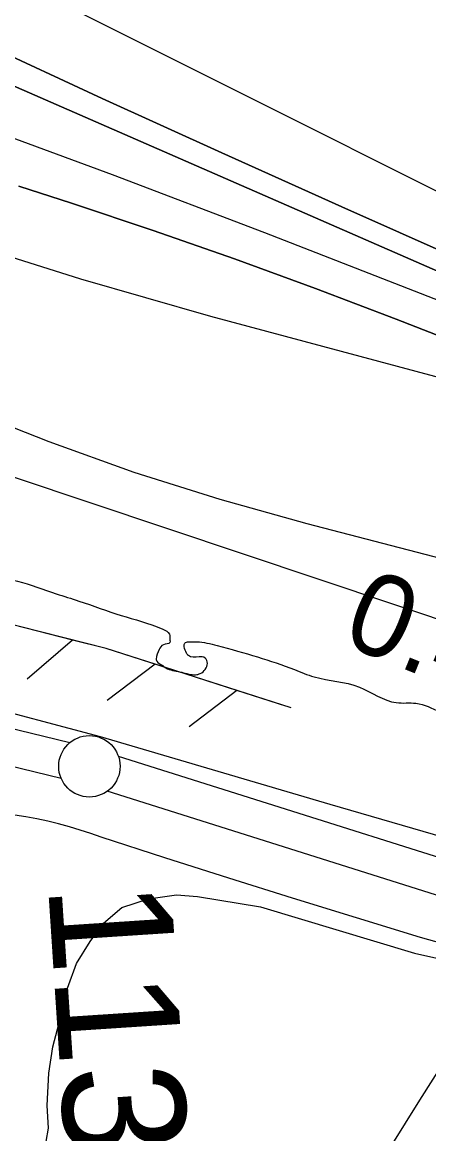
# Model space of a CAD drawing. Extents: x 3855477 to 3893699, y 299188 to 325115.
# Drawn here: x 3866789 to 3867120, y 310603 to 311507 of the extents above; entities that cross this region are included whole.
import ezdxf

# ---------------------------------------------------------------- set-up
doc = ezdxf.new("R2010")
doc.units = 0
for name, color, linetype in [('V-LEVE-TOET', 7, 'Continuous'), ('V-RIVR-EDGE', 7, 'Continuous'), ('V-RIVR-RANG', 7, 'Continuous'), ('V-RRAP-FSHR', 7, 'Continuous'), ('V-SITE-VEGE', 7, 'Continuous'), ('V-SURV-IDEN', 7, 'Continuous'), ('V-SURV-LINE', 7, 'Continuous'), ('V-TOPO-DPTH', 7, 'Continuous'), ('V-TOPO-MINR', 7, 'Continuous'), ('V-TOPO-WATR', 7, 'Continuous')]:
    doc.layers.add(name, color=color, linetype=linetype)

msp = doc.modelspace()

# ---------------------------------------------------------------- linework, layer by layer
at = {"layer": 'V-LEVE-TOET'}
for points in [[(3865781.22, 311251.25), (3865918.83, 311165.69), (3865932.53, 311157.13), (3865959.39, 311144.23), (3866026.37, 311126.07), (3866169.98, 311093.23), (3866361.44, 311047.25), (3866522.94, 311004.61), (3866745.54, 310954.08), (3866852.01, 310925.87), (3867039.17, 310870.94), (3867258.02, 310807.25), (3867465.41, 310737.09), (3867653.08, 310674.95), (3867774.99, 310633.36), (3867899.78, 310580.35), (3868068.62, 310497.43), (3868151.02, 310463.49), (3868214.93, 310438.16), (3868244.22, 310428.83), (3868284.91, 310419.37), (3868359.77, 310407.71)], [(3867485.88, 310656.47), (3867467.46, 310662.63), (3867448.97, 310668.59), (3867430.42, 310674.35), (3867411.8, 310679.91), (3867393.13, 310685.27), (3867374.4, 310690.43), (3867308.99, 310708.17), (3867243.63, 310726.09), (3867178.31, 310744.16), (3867113.04, 310762.4), (3867060.91, 310778.31), (3867008.83, 310794.42), (3866956.82, 310810.74), (3866904.88, 310827.25), (3866853, 310843.96), (3866844.41, 310846.98), (3866835.75, 310849.79), (3866827.02, 310852.38), (3866818.22, 310854.73), (3866809.37, 310856.87), (3866800.46, 310858.78), (3866791.51, 310860.46), (3866782.52, 310861.91)]]:
    msp.add_lwpolyline(points, dxfattribs=at)
at = {"layer": 'V-RIVR-EDGE'}
msp.add_spline([(3863207.1, 312832.25), (3863229.9, 312820.54), (3863243.47, 312811.76), (3863252.19, 312800.57), (3863256.05, 312790.36), (3863257.97, 312782.1), (3863257.45, 312769.48), (3863258.42, 312767.05), (3863259.86, 312761.21), (3863272.46, 312751.96), (3863294.77, 312738.3), (3863304.95, 312730.51), (3863319.49, 312720.27), (3863340.83, 312706.14), (3863351.98, 312701.74), (3863367.01, 312691.02), (3863378.16, 312682.74), (3863401.93, 312671.02), (3863427.15, 312656.39), (3863482.42, 312619.34), (3863528.48, 312589.12), (3863577.45, 312559.86), (3863604.12, 312542.31), (3863636.6, 312517.47), (3863649.69, 312508.21), (3863660.36, 312503.81), (3863682.66, 312489.67), (3863711.27, 312471.63), (3863738.91, 312455.54), (3863758.31, 312443.83), (3863780.13, 312431.15), (3863800.49, 312415.08), (3863816.98, 312406.78), (3863839.77, 312392.16), (3863862.07, 312377.53), (3863889.7, 312359.01), (3863936.74, 312330.24), (3863968.73, 312306.85), (3863983.76, 312297.1), (3864001.71, 312287.34), (3864027.41, 312273.68), (3864050.21, 312262.46), (3864086.1, 312242.94), (3864114.24, 312230.73), (3864161.77, 312206.82), (3864218.53, 312183.37), (3864252, 312168.72), (3864285.95, 312149.21), (3864306.8, 312137.5), (3864333.48, 312126.26), (3864359.68, 312113.57), (3864405.27, 312090.64), (3864433.41, 312079.88), (3864480.47, 312059.86), (3864519.76, 312042.76), (3864559.54, 312026.64), (3864597.38, 312010.03), (3864673.54, 311974.88), (3864716.23, 311957.29), (3864748.25, 311942.64), (3864782.21, 311928.47), (3864814.72, 311917.22), (3864837.52, 311908.43), (3864857.41, 311899.15), (3864870.99, 311891.83), (3864889.42, 311885.47), (3864901.55, 311881.07), (3864917.56, 311873.75), (3864943.28, 311863.97), (3864968.02, 311853.23), (3864991.31, 311844.43), (3865007.8, 311838.56), (3865027.21, 311829.77), (3865055.83, 311817.56), (3865074.26, 311810.23), (3865099.49, 311798.03), (3865169.34, 311767.26), (3865206.7, 311751.14), (3865252.77, 311727.23), (3865287.7, 311710.63), (3865320.2, 311696.47), (3865350.76, 311682.79), (3865409.45, 311654), (3865441.46, 311635.95), (3865468.12, 311618.4), (3865502.54, 311593.55), (3865519.03, 311581.85), (3865540.84, 311565.77), (3865562.17, 311550.66), (3865593.2, 311530.68), (3865614.52, 311512.66), (3865636.34, 311497.06), (3865660.58, 311479.52), (3865674.14, 311466.86), (3865694.5, 311450.78), (3865723.59, 311431.29), (3865765.78, 311405.44), (3865794.87, 311386.92), (3865822.5, 311368.39), (3865843.85, 311357.17), (3865860.82, 311347.42), (3865894.77, 311332.28), (3865922.91, 311321.04), (3865957.36, 311306.87), (3865986.95, 311294.17), (3866029.16, 311278.04), (3866067.01, 311265.32), (3866101.46, 311251.64), (3866129.6, 311241.86), (3866147.56, 311237.93), (3866169.4, 311232.04), (3866197.54, 311224.2), (3866231.02, 311212.95), (3866265.48, 311203.15), (3866285.86, 311197.28), (3866331.96, 311184.05), (3866359.13, 311172.81), (3866380.97, 311168.39), (3866393.59, 311165.93), (3866400.87, 311160.57), (3866406.69, 311158.61), (3866430.46, 311150.3), (3866466.37, 311139.04), (3866495.49, 311132.17), (3866528.98, 311121.89), (3866564.41, 311113.06), (3866587.21, 311105.72), (3866615.85, 311098.85), (3866658.07, 311087.09), (3866694.46, 311075.34), (3866714.36, 311068.5), (3866741.53, 311059.2), (3866767.26, 311055.74), (3866784.73, 311052.3), (3866816.28, 311042.02), (3866834.71, 311036.15), (3866869.17, 311024.41), (3866903.13, 311013.15), (3866908.46, 311009.25), (3866908.94, 311004.4), (3866908.93, 311002.45), (3866903.59, 311000.52), (3866900.18, 310996.65), (3866897.73, 310988.88), (3866897.73, 310988.4), (3866901.6, 310984.5), (3866906.94, 310981.09), (3866918.59, 310978.15), (3866929.75, 310976.18), (3866933.64, 310977.14), (3866939.49, 310985.38), (3866939.01, 310987.81), (3866937.55, 310989.76), (3866932.7, 310990.74), (3866923.96, 310991.73), (3866922.51, 310993.68), (3866920.58, 310999.03), (3866921.07, 311001.94), (3866923.99, 311002.9), (3866927.39, 311002.89), (3866930.79, 311002.89), (3866947.29, 310999.93), (3866980.29, 310990.62), (3867010.38, 310980.35), (3867026.39, 310974.48), (3867063.28, 310966.14), (3867093.35, 310953.43), (3867109.38, 310952.91), (3867128.79, 310946.06), (3867179.74, 310930.88), (3867221.47, 310918.15), (3867256.89, 310905.44), (3867293.29, 310893.21), (3867338.42, 310879.98), (3867369.96, 310870.68), (3867412.18, 310857.95), (3867470.89, 310839.35), (3867485.94, 310835.43), (3867499.05, 310836.85), (3867515.1, 310844.58), (3867536.99, 310860.55), (3867550.62, 310874.12), (3867558.43, 310888.67), (3867566.23, 310900.79), (3867574.99, 310909.51), (3867591.04, 310918.7), (3867596.87, 310919.17), (3867603.67, 310919.15), (3867628.42, 310912.29), (3867660.93, 310901.04), (3867685.19, 310890.78), (3867709.45, 310883.44), (3867736.15, 310878.51), (3867759.93, 310872.14), (3867775.94, 310868.22), (3867791.46, 310859.44), (3867808.43, 310849.2), (3867829.29, 310839.43), (3867855.98, 310830.14), (3867883.15, 310819.87), (3867902.07, 310812.54), (3867927.77, 310798.88), (3867944.75, 310788.64), (3867961.24, 310779.86), (3867985.98, 310770.57), (3867999.08, 310765.2), (3868011.21, 310759.83), (3868025.76, 310751.53), (3868036.42, 310744.71), (3868050.98, 310738.84), (3868071.35, 310731.02), (3868087.37, 310727.1), (3868111.65, 310724.61), (3868125.24, 310721.18), (3868147.07, 310712.38), (3868174.73, 310704.06), (3868197.53, 310695.75), (3868214.51, 310689.88), (3868239.25, 310677.19), (3868260.6, 310670.82), (3868284.39, 310666.39), (3868316.91, 310659.51), (3868344.09, 310653.62), (3868376.61, 310646.74), (3868410.11, 310641.32), (3868440.2, 310636.87), (3868468.84, 310632.43), (3868492.15, 310629.46), (3868518.36, 310623.08), (3868536.81, 310623.03), (3868547.5, 310623.49), (3868562.54, 310620.54), (3868580.98, 310615.15), (3868596.52, 310614.14), (3868609.13, 310608.77), (3868621.28, 310608.74), (3868632.93, 310606.77), (3868646.03, 310603.34), (3868659.62, 310598.93), (3868680.48, 310591.6), (3868697.95, 310586.7), (3868708.15, 310587.64), (3868719.32, 310587.62), (3868733.4, 310585.64), (3868758.15, 310579.75), (3868781.45, 310573.87), (3868804.75, 310569.92), (3868819.79, 310566), (3868824.16, 310565.99), (3868832.91, 310567.91), (3868838.74, 310567.9), (3868853.79, 310568.34), (3868866.9, 310566.37), (3868878.06, 310563.91), (3868891.66, 310564.37), (3868904.29, 310564.33), (3868919.83, 310562.84), (3868941.18, 310556.47), (3868965.45, 310550.59), (3869003.79, 310543.69), (3869038.26, 310539.72), (3869049.91, 310537.75), (3869068.35, 310532.36), (3869091.66, 310530.85), (3869110.6, 310529.34), (3869128.56, 310526.39), (3869142.14, 310518.58), (3869157.65, 310506.89), (3869177.03, 310489.84), (3869190.12, 310479.13), (3869202.24, 310469.87), (3869217.27, 310463.03), (3869242.99, 310454.72), (3869275.02, 310445.89), (3869292.98, 310441.48), (3869305.61, 310442.42), (3869320.65, 310438.5), (3869355.6, 310430.64), (3869392, 310421.32), (3869425, 310412.5), (3869458.47, 310398.82), (3869488.06, 310385.15), (3869524.93, 310367.09), (3869555.97, 310351.96), (3869578.28, 310338.79), (3869601.56, 310328.54), (3869624.37, 310322.17), (3869655.92, 310315.77), (3869691.36, 310308.89), (3869727.76, 310299.57), (3869752.51, 310295.14), (3869779.21, 310289.73), (3869816.1, 310283.33), (3869843.77, 310279.37), (3869864.64, 310274.47), (3869888.9, 310264.69), (3869906.36, 310256.88), (3869925.78, 310252.46), (3869942.27, 310244.65), (3869966.04, 310233.42), (3869989.33, 310228.02), (3870019.42, 310219.21), (3870039.33, 310217.21), (3870097.58, 310207.36), (3870123.31, 310204.87), (3870164.57, 310196.51), (3870192.73, 310192.07), (3870226.71, 310187.61), (3870265.07, 310185.09), (3870295.66, 310184.04), (3870321.89, 310184.95), (3870353.46, 310186.33), (3870391.33, 310183.81), (3870439.4, 310181.26), (3870483.59, 310179.69), (3870533.12, 310177.14), (3870576.34, 310177.52), (3870605.97, 310177.93), (3870635.1, 310178.35), (3870679.78, 310176.29), (3870709.4, 310177.68), (3870754.57, 310179.99), (3870836.67, 310189.99), (3870888.15, 310191.32), (3870912.44, 310192.72), (3870946.44, 310195.06), (3870977.53, 310199.35), (3871022.23, 310209.44), (3871049.94, 310218.6), (3871070.83, 310224.86), (3871091.71, 310224.81), (3871110.65, 310223.79), (3871127.64, 310219.86), (3871149.47, 310210.1), (3871180.03, 310195.94), (3871198.46, 310187.64), (3871229.52, 310178.82), (3871247, 310177.32), (3871265.94, 310176.3), (3871287.78, 310173.33), (3871310.6, 310170.85), (3871328.56, 310167.41), (3871341.18, 310165.92), (3871353.81, 310165.4), (3871367.9, 310169.25), (3871397.54, 310175.98), (3871415.03, 310178.36), (3871443.69, 310181.69), (3871467.01, 310183.57), (3871496.64, 310185.93), (3871534.04, 310188.75), (3871547.64, 310190.66), (3871571.93, 310194.48), (3871607.88, 310199.74), (3871648.21, 310206.44), (3871686.11, 310215.08), (3871735.18, 310226.13), (3871771.63, 310234.78), (3871791.05, 310234.74), (3871801.26, 310238.6), (3871824.1, 310243.4), (3871860.54, 310252.05), (3871894.55, 310256.33), (3871929.03, 310257.71), (3871967.4, 310258.58), (3872001.39, 310258.01), (3872037.81, 310256.95), (3872067.43, 310255.42), (3872101.91, 310257.76), (3872149.99, 310258.62), (3872177.19, 310260.49), (3872227.24, 310270.57), (3872274.36, 310278.22), (3872295.74, 310280.11), (3872312.25, 310280.07), (3872321.48, 310280.05), (3872332.65, 310280.5), (3872352.09, 310286.28), (3872372.97, 310287.2), (3872405.99, 310287.61), (3872422.02, 310288.54), (3872452.63, 310292.35), (3872488.1, 310300.03), (3872537.17, 310311.56), (3872583.81, 310317.76), (3872632.87, 310322.5), (3872668.83, 310329.21), (3872731.01, 310339.74), (3872796.12, 310351.23), (3872849.08, 310364.21), (3872896.22, 310376.72), (3872941.91, 310393.61), (3872970.6, 310407.62), (3873015.32, 310426.45), (3873066.38, 310453.03), (3873096.04, 310468.5), (3873133.96, 310485.4), (3873164.6, 310501.84), (3873227.81, 310533.73), (3873273.03, 310558.39), (3873325.55, 310585.94), (3873391.68, 310620.74), (3873435.45, 310646.86), (3873470.95, 310665.22), (3873502.08, 310685.06), (3873530.77, 310699.56), (3873577.92, 310719.35), (3873620.71, 310740.61), (3873650.86, 310754.62), (3873683.44, 310774.45), (3873708.26, 310795.27), (3873753.02, 310827.21), (3873787.58, 310858.21), (3873822.14, 310892.6), (3873850.36, 310914.39), (3873872.25, 310928.42), (3873893.66, 310947.3), (3873917.02, 310966.19), (3873944.27, 310988.94), (3873975.42, 311014.6), (3874011.42, 311043.17), (3874039.17, 311069.32), (3874068.88, 311102.76), (3874102.98, 311145.41), (3874137.56, 311188.06), (3874145.83, 311194.84), (3874157.5, 311200.15), (3874165.27, 311200.62), (3874172.56, 311200.11), (3874181.27, 311186.5), (3874183.22, 311173.88)], degree=3, dxfattribs=at)
at = {"layer": 'V-RRAP-FSHR'}
for p, q in [((3866829.62, 311004.41), (3866792.65, 310972.51)), ((3866896.77, 310984.77), (3866857.91, 310955.2)), ((3866963.44, 310963.46), (3866924.58, 310933.88))]:
    msp.add_line(p, q, dxfattribs=at)
for points in [[(3865854.44, 311446.98), (3867462.68, 310909.47), (3868014.07, 310756.85), (3868561.28, 310579.87), (3868891.57, 310484.21), (3869212.01, 310426.81), (3869707.46, 310257.01), (3870239.88, 310178.09), (3870574.79, 310145.51), (3871160.36, 310198.85), (3872092.5, 310231.31)], [(3867007.59, 310949.34), (3866857.05, 310997.47), (3866556.13, 311073.62), (3866048.59, 311196.99), (3865975.74, 311218.61), (3865921.07, 311248.32), (3865918.23, 311250.1)], [(3866829.62, 311004.41), (3866761.75, 311021.59)], [(3866896.77, 310984.77), (3866857.05, 310997.47), (3866829.61, 311004.41)], [(3866963.44, 310963.46), (3866896.77, 310984.77)], [(3867003.46, 310950.66), (3866963.44, 310963.46)]]:
    msp.add_lwpolyline(points, dxfattribs=at)
at = {"layer": 'V-SITE-VEGE'}
msp.add_lwpolyline([(3866807.95, 310596.45), (3866809.87, 310607.18), (3866808.88, 310625.71), (3866810.38, 310651.96), (3866813.61, 310673.43), (3866822.34, 310706.17), (3866825.5, 310721.07), (3866832.9, 310741.29), (3866843.85, 310759.08), (3866854.77, 310773.89), (3866869.85, 310786.85), (3866891.42, 310793.77), (3866914.16, 310797.1), (3866931.46, 310795.71), (3866982.72, 310787.36), (3867108.3, 310749.5), (3867170.25, 310735.65), (3867173.21, 310732.63), (3867174.34, 310727.24), (3867112.31, 310630.01), (3867000.99, 310451.52)], dxfattribs=at)
at = {"layer": 'V-SURV-LINE'}
for points in [[(3865951.4, 311134.01), (3866827.41, 310920.93)], [(3866820.34, 310891.78), (3865944.33, 311104.86)], [(3866866.86, 310909.93), (3867686.55, 310651.66)], [(3867677.54, 310623.04), (3866857.84, 310881.32)]]:
    msp.add_lwpolyline(points, dxfattribs=at)
msp.add_circle((3866843.29, 310901.63), 25, dxfattribs=at)
at = {"layer": 'V-TOPO-DPTH'}
for points in [[(3866374.7, 311745.52), (3867192.03, 311336.92), (3867225.63, 311320.71), (3867259.52, 311305.15), (3867293.84, 311290.55), (3867328.44, 311276.59), (3867372, 311259.74), (3867428.79, 311238.4), (3867485.84, 311217.79), (3867543.28, 311198.28), (3867600.97, 311179.51), (3868018.92, 311047.95), (3868029.96, 311044.56), (3868041.03, 311041.28), (3868052.14, 311038.16), (3868063.29, 311035.14), (3868149.82, 311012.38), (3868204.3, 310998.26), (3868258.86, 310984.4), (3868313.51, 310970.94), (3868368.22, 310957.75), (3868744.4, 310868.49)], [(3866374.7, 311745.52), (3867192.03, 311336.92), (3867225.63, 311320.71), (3867259.52, 311305.15), (3867293.84, 311290.55), (3867328.44, 311276.59), (3867372, 311259.74), (3867428.79, 311238.4), (3867485.84, 311217.79), (3867543.28, 311198.28), (3867600.97, 311179.51), (3868018.92, 311047.95), (3868029.96, 311044.56), (3868041.03, 311041.28), (3868052.14, 311038.16), (3868063.29, 311035.14), (3868149.82, 311012.38), (3868204.3, 310998.26), (3868258.86, 310984.4), (3868313.51, 310970.94), (3868368.22, 310957.75), (3868744.4, 310868.49)], [(3868660.74, 310826.25), (3868090.26, 310966.3), (3868054.98, 310975.17), (3868019.76, 310984.31), (3867984.65, 310993.84), (3867949.61, 311003.64), (3867914.74, 311013.99), (3867880.03, 311024.83), (3867845.55, 311036.39), (3867811.22, 311048.42), (3867264.22, 311246.59), (3867251.87, 311251.2), (3867239.59, 311255.96), (3867227.4, 311260.96), (3867215.27, 311266.11), (3866252.78, 311686.1)], [(3866252.78, 311686.1), (3867215.27, 311266.11), (3867227.4, 311260.96), (3867239.59, 311255.96), (3867251.87, 311251.2), (3867264.22, 311246.59), (3867811.22, 311048.42), (3867845.55, 311036.39), (3867880.03, 311024.83), (3867914.74, 311013.99), (3867949.61, 311003.64), (3867984.65, 310993.84), (3868019.76, 310984.31), (3868054.98, 310975.17), (3868090.26, 310966.3), (3868660.74, 310826.25)], [(3868560.47, 310881.6), (3868477.83, 310901.96), (3868395.28, 310922.7), (3868312.81, 310943.71), (3868079.85, 311003.61), (3868055.78, 311009.96), (3868031.77, 311016.5), (3868007.84, 311023.33), (3867983.97, 311030.36), (3867657.88, 311128.55), (3867588.37, 311150.11), (3867519.11, 311172.43), (3867450.23, 311195.91), (3867381.61, 311220.14), (3867255.28, 311265.94), (3867250.03, 311267.9), (3867244.81, 311269.94), (3867239.64, 311272.09), (3867234.5, 311274.32), (3867048.92, 311356.86), (3866951.17, 311400.76), (3866853.63, 311445.12), (3866756.41, 311490.17)], [(3868560.47, 310881.6), (3868477.83, 310901.96), (3868395.28, 310922.7), (3868312.81, 310943.71), (3868079.85, 311003.61), (3868055.78, 311009.96), (3868031.77, 311016.5), (3868007.84, 311023.33), (3867983.97, 311030.36), (3867657.88, 311128.55), (3867588.37, 311150.11), (3867519.11, 311172.43), (3867450.23, 311195.91), (3867381.61, 311220.14), (3867255.28, 311265.94), (3867250.03, 311267.9), (3867244.81, 311269.94), (3867239.64, 311272.09), (3867234.5, 311274.32), (3867048.92, 311356.86), (3866951.17, 311400.76), (3866853.63, 311445.12), (3866756.41, 311490.17)], [(3866785.88, 311373.76), (3866828.67, 311359.9), (3866895.29, 311337.68), (3866961.63, 311314.69), (3867027.55, 311290.53), (3867093.2, 311265.6), (3867158.73, 311240.05), (3867191.43, 311227.37), (3867224.16, 311214.77), (3867256.94, 311202.29), (3867289.74, 311189.89), (3867372.43, 311158.82), (3867446.73, 311131.33), (3867521.22, 311104.34), (3867595.98, 311078.12), (3867670.92, 311052.41), (3867974.41, 310950.03)], [(3867974.41, 310950.03), (3867670.92, 311052.41), (3867595.98, 311078.12), (3867521.22, 311104.34), (3867446.73, 311131.33), (3867372.43, 311158.82), (3867289.74, 311189.89), (3867256.94, 311202.29), (3867224.16, 311214.77), (3867191.43, 311227.37), (3867158.73, 311240.05), (3867093.2, 311265.6), (3867027.55, 311290.53), (3866961.63, 311314.69), (3866895.29, 311337.68), (3866828.67, 311359.9), (3866785.88, 311373.76)], [(3866741.72, 311192.83), (3866810.25, 311165.91), (3866879.46, 311140.99), (3866949.67, 311119.06), (3867020.55, 311099.13), (3867130.32, 311070.81), (3867146.86, 311066.72), (3867163.45, 311062.87), (3867180.11, 311059.36), (3867196.82, 311056.08), (3867246.5, 311046.86), (3867287.97, 311038.62), (3867329.28, 311029.68), (3867370.34, 311019.69), (3867411.25, 311009), (3867896.17, 310875.61)]]:
    msp.add_lwpolyline(points, dxfattribs=at)
at = {"layer": 'V-TOPO-MINR'}
for points in [[(3866374.7, 311745.52), (3867192.03, 311336.92), (3867225.63, 311320.71), (3867259.52, 311305.15), (3867293.84, 311290.55), (3867328.44, 311276.59), (3867372, 311259.74), (3867428.79, 311238.4), (3867485.84, 311217.79), (3867543.28, 311198.28), (3867600.97, 311179.51), (3868018.92, 311047.95), (3868029.96, 311044.56), (3868041.03, 311041.28), (3868052.14, 311038.16), (3868063.29, 311035.14), (3868149.82, 311012.38), (3868204.3, 310998.26), (3868258.86, 310984.4), (3868313.51, 310970.94), (3868368.22, 310957.75), (3868744.4, 310868.49)], [(3866252.78, 311686.1), (3867215.27, 311266.11), (3867227.4, 311260.96), (3867239.59, 311255.96), (3867251.87, 311251.2), (3867264.22, 311246.59), (3867811.22, 311048.42), (3867845.55, 311036.39), (3867880.03, 311024.83), (3867914.74, 311013.99), (3867949.61, 311003.64), (3867984.65, 310993.84), (3868019.76, 310984.31), (3868054.98, 310975.17), (3868090.26, 310966.3), (3868660.74, 310826.25)], [(3866756.41, 311490.17), (3866853.63, 311445.12), (3866951.17, 311400.76), (3867048.92, 311356.86), (3867234.5, 311274.32), (3867239.64, 311272.09), (3867244.81, 311269.94), (3867250.03, 311267.9), (3867255.28, 311265.94), (3867381.61, 311220.14), (3867450.23, 311195.91), (3867519.11, 311172.43), (3867588.37, 311150.11), (3867657.88, 311128.55), (3867983.97, 311030.36), (3868007.84, 311023.33), (3868031.77, 311016.5), (3868055.78, 311009.96), (3868079.85, 311003.61), (3868312.81, 310943.71), (3868395.28, 310922.7), (3868477.83, 310901.96), (3868560.47, 310881.6)], [(3866737.07, 311428.95), (3866861.73, 311383.2), (3866985.88, 311336.02), (3867192.89, 311255.32), (3867213.18, 311247.49), (3867233.52, 311239.78), (3867253.91, 311232.21), (3867274.35, 311224.76), (3867831.14, 311023.99), (3867861.1, 311013.35), (3867891.14, 311002.91), (3867921.27, 310992.76), (3867951.47, 310982.81), (3868006.15, 310965.09), (3868009.07, 310964.16), (3868011.99, 310963.25), (3868014.92, 310962.37), (3868017.86, 310961.51), (3868049.39, 310952.43), (3868068.12, 310947.11), (3868086.87, 310941.86), (3868105.65, 310936.73), (3868124.46, 310931.68), (3868722.22, 310773.14)], [(3866785.88, 311373.76), (3866828.67, 311359.9), (3866895.29, 311337.68), (3866961.63, 311314.69), (3867027.55, 311290.53), (3867093.2, 311265.6), (3867158.73, 311240.05), (3867191.43, 311227.37), (3867224.16, 311214.77), (3867256.94, 311202.29), (3867289.74, 311189.89), (3867372.43, 311158.82), (3867446.73, 311131.33), (3867521.22, 311104.34), (3867595.98, 311078.12), (3867670.92, 311052.41), (3867974.41, 310950.03)], [(3866730.95, 311331.41), (3866836.11, 311298.43), (3866942.1, 311267.94), (3867139.63, 311214.91), (3867147.47, 311212.75), (3867155.28, 311210.5), (3867163.06, 311208.15), (3867170.81, 311205.71), (3867171.74, 311205.41), (3867178.99, 311203), (3867186.21, 311200.51), (3867193.38, 311197.88), (3867200.52, 311195.17), (3867207.63, 311192.4), (3867214.75, 311189.63), (3867221.88, 311186.87), (3867229, 311184.12), (3867229.39, 311183.97), (3867236.73, 311181.17), (3867244.08, 311178.43), (3867251.46, 311175.77), (3867258.86, 311173.15), (3867942.81, 310935.39)]]:
    msp.add_lwpolyline(points, dxfattribs=at)
at = {"layer": 'V-TOPO-WATR'}
msp.add_lwpolyline([(3866741.72, 311192.83), (3866810.25, 311165.91), (3866879.46, 311140.99), (3866949.67, 311119.06), (3867020.55, 311099.13), (3867130.32, 311070.81), (3867146.86, 311066.72), (3867163.45, 311062.87), (3867180.11, 311059.36), (3867196.82, 311056.08), (3867246.5, 311046.86), (3867287.97, 311038.62), (3867329.28, 311029.68), (3867370.34, 311019.69), (3867411.25, 311009), (3867896.17, 310875.61)], dxfattribs=at)

# ---------------------------------------------------------------- texts
at = {"layer": 'V-RIVR-RANG'}
msp.add_text('0.4', height=67, rotation=337.82833, dxfattribs=at).set_placement((3867046.8, 311002.41))
at = {"layer": 'V-SURV-IDEN'}
msp.add_text('1138+77.6', height=100, rotation=273.75773, dxfattribs=at).set_placement((3866809.55, 310804.98))

doc.saveas('drawing.dxf')
